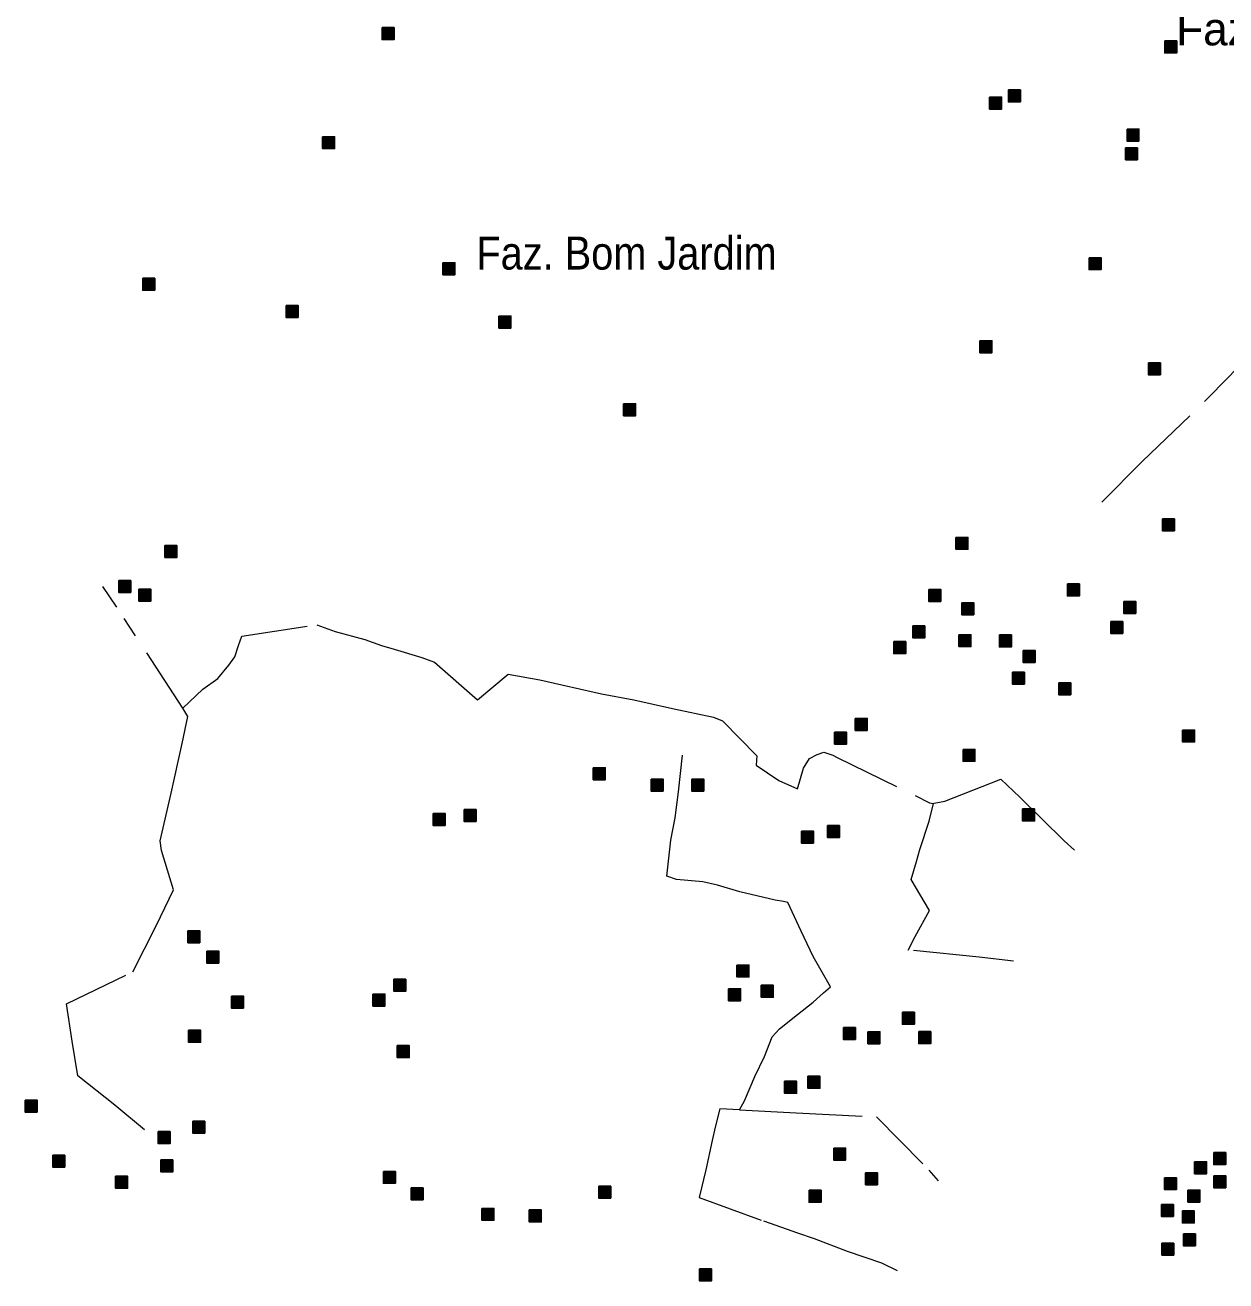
# Model space of a CAD drawing. Extents: x 393.5 to 446.9, y 8064.8 to 8120.4.
# Drawn here: x 400.13 to 405.95, y 8080.12 to 8086.21 of the extents above; entities that cross this region are included whole.
import ezdxf

# ---------------------------------------------------------------- set-up
doc = ezdxf.new("R2010")
doc.units = 0
doc.header["$LTSCALE"] = 0.064
doc.linetypes.add('DOT_DASHED', pattern=[7.7, 5, -1.2, 0.3, -1.2])
doc.layers.add('2', color=7, linetype='Continuous', lineweight=25)
doc.layers.add('22', color=7, linetype='DOT_DASHED', lineweight=13)
doc.layers.add('61', color=7, linetype='Continuous')

msp = doc.modelspace()

# ---------------------------------------------------------------- hatches: boundary and pattern name
at = {"layer": '2'}
for points in [[(401.8609, 8086.1934), (401.9189, 8086.1934), (401.9189, 8086.1354), (401.8609, 8086.1354)], [(405.6546, 8086.1285), (405.7126, 8086.1285), (405.7126, 8086.0705), (405.6546, 8086.0705)], [(404.8966, 8085.891), (404.9546, 8085.891), (404.9546, 8085.833), (404.8966, 8085.833)], [(404.8055, 8085.856), (404.8635, 8085.856), (404.8635, 8085.798), (404.8055, 8085.798)], [(401.572, 8085.6643), (401.63, 8085.6643), (401.63, 8085.6063), (401.572, 8085.6063)], [(405.4714, 8085.7012), (405.5294, 8085.7012), (405.5294, 8085.6432), (405.4714, 8085.6432)], [(405.4642, 8085.6102), (405.5222, 8085.6102), (405.5222, 8085.5522), (405.4642, 8085.5522)], [(402.1552, 8085.0532), (402.2132, 8085.0532), (402.2132, 8084.9952), (402.1552, 8084.9952)], [(405.2879, 8085.0776), (405.3459, 8085.0776), (405.3459, 8085.0196), (405.2879, 8085.0196)], [(400.7005, 8084.9776), (400.7585, 8084.9776), (400.7585, 8084.9196), (400.7005, 8084.9196)], [(401.3956, 8084.846), (401.4536, 8084.846), (401.4536, 8084.788), (401.3956, 8084.788)], [(402.4267, 8084.7943), (402.4847, 8084.7943), (402.4847, 8084.7363), (402.4267, 8084.7363)], [(404.7584, 8084.6747), (404.8164, 8084.6747), (404.8164, 8084.6167), (404.7584, 8084.6167)], [(405.5755, 8084.5676), (405.6335, 8084.5676), (405.6335, 8084.5096), (405.5755, 8084.5096)], [(403.0314, 8084.3691), (403.0894, 8084.3691), (403.0894, 8084.3111), (403.0314, 8084.3111)], [(405.6431, 8083.811), (405.7011, 8083.811), (405.7011, 8083.753), (405.6431, 8083.753)], [(404.6421, 8083.7213), (404.7001, 8083.7213), (404.7001, 8083.6633), (404.6421, 8083.6633)], [(400.808, 8083.6818), (400.866, 8083.6818), (400.866, 8083.6238), (400.808, 8083.6238)], [(400.584, 8083.5121), (400.642, 8083.5121), (400.642, 8083.4541), (400.584, 8083.4541)], [(400.6822, 8083.4701), (400.7402, 8083.4701), (400.7402, 8083.4121), (400.6822, 8083.4121)], [(404.5105, 8083.4691), (404.5685, 8083.4691), (404.5685, 8083.4111), (404.5105, 8083.4111)], [(405.1823, 8083.4952), (405.2403, 8083.4952), (405.2403, 8083.4372), (405.1823, 8083.4372)], [(404.6703, 8083.4044), (404.7283, 8083.4044), (404.7283, 8083.3464), (404.6703, 8083.3464)], [(405.4559, 8083.4104), (405.5139, 8083.4104), (405.5139, 8083.3524), (405.4559, 8083.3524)], [(404.4333, 8083.2919), (404.4913, 8083.2919), (404.4913, 8083.2339), (404.4333, 8083.2339)], [(405.3927, 8083.3133), (405.4507, 8083.3133), (405.4507, 8083.2553), (405.3927, 8083.2553)], [(404.341, 8083.2158), (404.399, 8083.2158), (404.399, 8083.1578), (404.341, 8083.1578)], [(404.6564, 8083.2493), (404.7144, 8083.2493), (404.7144, 8083.1913), (404.6564, 8083.1913)], [(404.8527, 8083.248), (404.9107, 8083.248), (404.9107, 8083.19), (404.8527, 8083.19)], [(404.9679, 8083.173), (405.0259, 8083.173), (405.0259, 8083.115), (404.9679, 8083.115)], [(404.9159, 8083.0675), (404.9739, 8083.0675), (404.9739, 8083.0095), (404.9159, 8083.0095)], [(405.1405, 8083.0163), (405.1985, 8083.0163), (405.1985, 8082.9583), (405.1405, 8082.9583)], [(404.154, 8082.8431), (404.212, 8082.8431), (404.212, 8082.7851), (404.154, 8082.7851)], [(405.7409, 8082.787), (405.7989, 8082.787), (405.7989, 8082.729), (405.7409, 8082.729)], [(404.054, 8082.7766), (404.112, 8082.7766), (404.112, 8082.7186), (404.054, 8082.7186)], [(404.6765, 8082.6934), (404.7345, 8082.6934), (404.7345, 8082.6354), (404.6765, 8082.6354)], [(402.8845, 8082.6043), (402.9425, 8082.6043), (402.9425, 8082.5463), (402.8845, 8082.5463)], [(403.1647, 8082.5488), (403.2227, 8082.5488), (403.2227, 8082.4908), (403.1647, 8082.4908)], [(403.3614, 8082.5491), (403.4194, 8082.5491), (403.4194, 8082.4911), (403.3614, 8082.4911)], [(402.1077, 8082.3825), (402.1657, 8082.3825), (402.1657, 8082.3245), (402.1077, 8082.3245)], [(402.258, 8082.4015), (402.316, 8082.4015), (402.316, 8082.3435), (402.258, 8082.3435)], [(404.9651, 8082.4044), (405.0231, 8082.4044), (405.0231, 8082.3464), (404.9651, 8082.3464)], [(403.8935, 8082.2966), (403.9515, 8082.2966), (403.9515, 8082.2386), (403.8935, 8082.2386)], [(404.0196, 8082.3238), (404.0776, 8082.3238), (404.0776, 8082.2658), (404.0196, 8082.2658)], [(400.919, 8081.8134), (400.977, 8081.8134), (400.977, 8081.7554), (400.919, 8081.7554)], [(401.0106, 8081.7148), (401.0686, 8081.7148), (401.0686, 8081.6568), (401.0106, 8081.6568)], [(403.5806, 8081.6475), (403.6386, 8081.6475), (403.6386, 8081.5895), (403.5806, 8081.5895)], [(401.9176, 8081.5786), (401.9756, 8081.5786), (401.9756, 8081.5206), (401.9176, 8081.5206)], [(401.8161, 8081.5066), (401.8741, 8081.5066), (401.8741, 8081.4486), (401.8161, 8081.4486)], [(403.54, 8081.5324), (403.598, 8081.5324), (403.598, 8081.4744), (403.54, 8081.4744)], [(403.6986, 8081.5495), (403.7566, 8081.5495), (403.7566, 8081.4915), (403.6986, 8081.4915)], [(401.1305, 8081.497), (401.1885, 8081.497), (401.1885, 8081.439), (401.1305, 8081.439)], [(404.3828, 8081.4183), (404.4408, 8081.4183), (404.4408, 8081.3603), (404.3828, 8081.3603)], [(400.923, 8081.3314), (400.981, 8081.3314), (400.981, 8081.2734), (400.923, 8081.2734)], [(404.0968, 8081.3445), (404.1548, 8081.3445), (404.1548, 8081.2865), (404.0968, 8081.2865)], [(404.2155, 8081.3238), (404.2735, 8081.3238), (404.2735, 8081.2658), (404.2155, 8081.2658)], [(404.462, 8081.3245), (404.52, 8081.3245), (404.52, 8081.2665), (404.462, 8081.2665)], [(401.9342, 8081.2565), (401.9922, 8081.2565), (401.9922, 8081.1985), (401.9342, 8081.1985)], [(403.8114, 8081.0837), (403.8694, 8081.0837), (403.8694, 8081.0257), (403.8114, 8081.0257)], [(403.9249, 8081.1083), (403.9829, 8081.1083), (403.9829, 8081.0503), (403.9249, 8081.0503)], [(400.1303, 8080.9926), (400.1883, 8080.9926), (400.1883, 8080.9346), (400.1303, 8080.9346)], [(400.7753, 8080.8396), (400.8333, 8080.8396), (400.8333, 8080.7816), (400.7753, 8080.7816)], [(400.9432, 8080.8902), (401.0012, 8080.8902), (401.0012, 8080.8322), (400.9432, 8080.8322)], [(400.2646, 8080.7254), (400.3226, 8080.7254), (400.3226, 8080.6674), (400.2646, 8080.6674)], [(404.0496, 8080.7596), (404.1076, 8080.7596), (404.1076, 8080.7016), (404.0496, 8080.7016)], [(405.8922, 8080.738), (405.9502, 8080.738), (405.9502, 8080.68), (405.8922, 8080.68)], [(400.7882, 8080.7023), (400.8462, 8080.7023), (400.8462, 8080.6443), (400.7882, 8080.6443)], [(405.7991, 8080.6937), (405.8571, 8080.6937), (405.8571, 8080.6357), (405.7991, 8080.6357)], [(400.5686, 8080.6234), (400.6266, 8080.6234), (400.6266, 8080.5654), (400.5686, 8080.5654)], [(401.8671, 8080.647), (401.9251, 8080.647), (401.9251, 8080.589), (401.8671, 8080.589)], [(404.2038, 8080.6399), (404.2618, 8080.6399), (404.2618, 8080.5819), (404.2038, 8080.5819)], [(405.6532, 8080.6163), (405.7112, 8080.6163), (405.7112, 8080.5583), (405.6532, 8080.5583)], [(405.8922, 8080.6253), (405.9502, 8080.6253), (405.9502, 8080.5673), (405.8922, 8080.5673)], [(402.0009, 8080.567), (402.0589, 8080.567), (402.0589, 8080.509), (402.0009, 8080.509)], [(402.9107, 8080.575), (402.9687, 8080.575), (402.9687, 8080.517), (402.9107, 8080.517)], [(403.9307, 8080.5552), (403.9887, 8080.5552), (403.9887, 8080.4972), (403.9307, 8080.4972)], [(405.7667, 8080.5562), (405.8247, 8080.5562), (405.8247, 8080.4982), (405.7667, 8080.4982)], [(402.3444, 8080.4676), (402.4024, 8080.4676), (402.4024, 8080.4096), (402.3444, 8080.4096)], [(405.6385, 8080.4863), (405.6965, 8080.4863), (405.6965, 8080.4283), (405.6385, 8080.4283)], [(402.5738, 8080.4599), (402.6318, 8080.4599), (402.6318, 8080.4019), (402.5738, 8080.4019)], [(405.7396, 8080.4548), (405.7976, 8080.4548), (405.7976, 8080.3968), (405.7396, 8080.3968)], [(405.6402, 8080.2987), (405.6982, 8080.2987), (405.6982, 8080.2407), (405.6402, 8080.2407)], [(405.7452, 8080.3439), (405.8032, 8080.3439), (405.8032, 8080.2859), (405.7452, 8080.2859)], [(403.3992, 8080.1738), (403.4572, 8080.1738), (403.4572, 8080.1158), (403.3992, 8080.1158)]]:
    msp.add_hatch(color=256, dxfattribs=at).paths.add_polyline_path(points)

# ---------------------------------------------------------------- linework, layer by layer
for points in [[(401.8609, 8086.1934), (401.9189, 8086.1934), (401.9189, 8086.1354), (401.8609, 8086.1354)], [(405.6546, 8086.1285), (405.7126, 8086.1285), (405.7126, 8086.0705), (405.6546, 8086.0705)], [(404.8966, 8085.891), (404.9546, 8085.891), (404.9546, 8085.833), (404.8966, 8085.833)], [(404.8055, 8085.856), (404.8635, 8085.856), (404.8635, 8085.798), (404.8055, 8085.798)], [(401.572, 8085.6643), (401.63, 8085.6643), (401.63, 8085.6063), (401.572, 8085.6063)], [(405.4714, 8085.7012), (405.5294, 8085.7012), (405.5294, 8085.6432), (405.4714, 8085.6432)], [(405.4642, 8085.6102), (405.5222, 8085.6102), (405.5222, 8085.5522), (405.4642, 8085.5522)], [(402.1552, 8085.0532), (402.2132, 8085.0532), (402.2132, 8084.9952), (402.1552, 8084.9952)], [(405.2879, 8085.0776), (405.3459, 8085.0776), (405.3459, 8085.0196), (405.2879, 8085.0196)], [(400.7005, 8084.9776), (400.7585, 8084.9776), (400.7585, 8084.9196), (400.7005, 8084.9196)], [(401.3956, 8084.846), (401.4536, 8084.846), (401.4536, 8084.788), (401.3956, 8084.788)], [(402.4267, 8084.7943), (402.4847, 8084.7943), (402.4847, 8084.7363), (402.4267, 8084.7363)], [(404.7584, 8084.6747), (404.8164, 8084.6747), (404.8164, 8084.6167), (404.7584, 8084.6167)], [(405.5755, 8084.5676), (405.6335, 8084.5676), (405.6335, 8084.5096), (405.5755, 8084.5096)], [(403.0314, 8084.3691), (403.0894, 8084.3691), (403.0894, 8084.3111), (403.0314, 8084.3111)], [(405.6431, 8083.811), (405.7011, 8083.811), (405.7011, 8083.753), (405.6431, 8083.753)], [(404.6421, 8083.7213), (404.7001, 8083.7213), (404.7001, 8083.6633), (404.6421, 8083.6633)], [(400.808, 8083.6818), (400.866, 8083.6818), (400.866, 8083.6238), (400.808, 8083.6238)], [(400.584, 8083.5121), (400.642, 8083.5121), (400.642, 8083.4541), (400.584, 8083.4541)], [(400.6822, 8083.4701), (400.7402, 8083.4701), (400.7402, 8083.4121), (400.6822, 8083.4121)], [(404.5105, 8083.4691), (404.5685, 8083.4691), (404.5685, 8083.4111), (404.5105, 8083.4111)], [(405.1823, 8083.4952), (405.2403, 8083.4952), (405.2403, 8083.4372), (405.1823, 8083.4372)], [(404.6703, 8083.4044), (404.7283, 8083.4044), (404.7283, 8083.3464), (404.6703, 8083.3464)], [(405.4559, 8083.4104), (405.5139, 8083.4104), (405.5139, 8083.3524), (405.4559, 8083.3524)], [(404.4333, 8083.2919), (404.4913, 8083.2919), (404.4913, 8083.2339), (404.4333, 8083.2339)], [(405.3927, 8083.3133), (405.4507, 8083.3133), (405.4507, 8083.2553), (405.3927, 8083.2553)], [(404.341, 8083.2158), (404.399, 8083.2158), (404.399, 8083.1578), (404.341, 8083.1578)], [(404.6564, 8083.2493), (404.7144, 8083.2493), (404.7144, 8083.1913), (404.6564, 8083.1913)], [(404.8527, 8083.248), (404.9107, 8083.248), (404.9107, 8083.19), (404.8527, 8083.19)], [(404.9679, 8083.173), (405.0259, 8083.173), (405.0259, 8083.115), (404.9679, 8083.115)], [(404.9159, 8083.0675), (404.9739, 8083.0675), (404.9739, 8083.0095), (404.9159, 8083.0095)], [(405.1405, 8083.0163), (405.1985, 8083.0163), (405.1985, 8082.9583), (405.1405, 8082.9583)], [(404.154, 8082.8431), (404.212, 8082.8431), (404.212, 8082.7851), (404.154, 8082.7851)], [(405.7409, 8082.787), (405.7989, 8082.787), (405.7989, 8082.729), (405.7409, 8082.729)], [(404.054, 8082.7766), (404.112, 8082.7766), (404.112, 8082.7186), (404.054, 8082.7186)], [(404.6765, 8082.6934), (404.7345, 8082.6934), (404.7345, 8082.6354), (404.6765, 8082.6354)], [(402.8845, 8082.6043), (402.9425, 8082.6043), (402.9425, 8082.5463), (402.8845, 8082.5463)], [(403.1647, 8082.5488), (403.2227, 8082.5488), (403.2227, 8082.4908), (403.1647, 8082.4908)], [(403.3614, 8082.5491), (403.4194, 8082.5491), (403.4194, 8082.4911), (403.3614, 8082.4911)], [(402.1077, 8082.3825), (402.1657, 8082.3825), (402.1657, 8082.3245), (402.1077, 8082.3245)], [(402.258, 8082.4015), (402.316, 8082.4015), (402.316, 8082.3435), (402.258, 8082.3435)], [(404.9651, 8082.4044), (405.0231, 8082.4044), (405.0231, 8082.3464), (404.9651, 8082.3464)], [(403.8935, 8082.2966), (403.9515, 8082.2966), (403.9515, 8082.2386), (403.8935, 8082.2386)], [(404.0196, 8082.3238), (404.0776, 8082.3238), (404.0776, 8082.2658), (404.0196, 8082.2658)], [(400.919, 8081.8134), (400.977, 8081.8134), (400.977, 8081.7554), (400.919, 8081.7554)], [(401.0106, 8081.7148), (401.0686, 8081.7148), (401.0686, 8081.6568), (401.0106, 8081.6568)], [(403.5806, 8081.6475), (403.6386, 8081.6475), (403.6386, 8081.5895), (403.5806, 8081.5895)], [(401.9176, 8081.5786), (401.9756, 8081.5786), (401.9756, 8081.5206), (401.9176, 8081.5206)], [(401.8161, 8081.5066), (401.8741, 8081.5066), (401.8741, 8081.4486), (401.8161, 8081.4486)], [(403.54, 8081.5324), (403.598, 8081.5324), (403.598, 8081.4744), (403.54, 8081.4744)], [(403.6986, 8081.5495), (403.7566, 8081.5495), (403.7566, 8081.4915), (403.6986, 8081.4915)], [(401.1305, 8081.497), (401.1885, 8081.497), (401.1885, 8081.439), (401.1305, 8081.439)], [(404.3828, 8081.4183), (404.4408, 8081.4183), (404.4408, 8081.3603), (404.3828, 8081.3603)], [(400.923, 8081.3314), (400.981, 8081.3314), (400.981, 8081.2734), (400.923, 8081.2734)], [(404.0968, 8081.3445), (404.1548, 8081.3445), (404.1548, 8081.2865), (404.0968, 8081.2865)], [(404.2155, 8081.3238), (404.2735, 8081.3238), (404.2735, 8081.2658), (404.2155, 8081.2658)], [(404.462, 8081.3245), (404.52, 8081.3245), (404.52, 8081.2665), (404.462, 8081.2665)], [(401.9342, 8081.2565), (401.9922, 8081.2565), (401.9922, 8081.1985), (401.9342, 8081.1985)], [(403.8114, 8081.0837), (403.8694, 8081.0837), (403.8694, 8081.0257), (403.8114, 8081.0257)], [(403.9249, 8081.1083), (403.9829, 8081.1083), (403.9829, 8081.0503), (403.9249, 8081.0503)], [(400.1303, 8080.9926), (400.1883, 8080.9926), (400.1883, 8080.9346), (400.1303, 8080.9346)], [(400.7753, 8080.8396), (400.8333, 8080.8396), (400.8333, 8080.7816), (400.7753, 8080.7816)], [(400.9432, 8080.8902), (401.0012, 8080.8902), (401.0012, 8080.8322), (400.9432, 8080.8322)], [(400.2646, 8080.7254), (400.3226, 8080.7254), (400.3226, 8080.6674), (400.2646, 8080.6674)], [(404.0496, 8080.7596), (404.1076, 8080.7596), (404.1076, 8080.7016), (404.0496, 8080.7016)], [(405.8922, 8080.738), (405.9502, 8080.738), (405.9502, 8080.68), (405.8922, 8080.68)], [(400.7882, 8080.7023), (400.8462, 8080.7023), (400.8462, 8080.6443), (400.7882, 8080.6443)], [(405.7991, 8080.6937), (405.8571, 8080.6937), (405.8571, 8080.6357), (405.7991, 8080.6357)], [(400.5686, 8080.6234), (400.6266, 8080.6234), (400.6266, 8080.5654), (400.5686, 8080.5654)], [(401.8671, 8080.647), (401.9251, 8080.647), (401.9251, 8080.589), (401.8671, 8080.589)], [(404.2038, 8080.6399), (404.2618, 8080.6399), (404.2618, 8080.5819), (404.2038, 8080.5819)], [(405.6532, 8080.6163), (405.7112, 8080.6163), (405.7112, 8080.5583), (405.6532, 8080.5583)], [(405.8922, 8080.6253), (405.9502, 8080.6253), (405.9502, 8080.5673), (405.8922, 8080.5673)], [(402.0009, 8080.567), (402.0589, 8080.567), (402.0589, 8080.509), (402.0009, 8080.509)], [(402.9107, 8080.575), (402.9687, 8080.575), (402.9687, 8080.517), (402.9107, 8080.517)], [(403.9307, 8080.5552), (403.9887, 8080.5552), (403.9887, 8080.4972), (403.9307, 8080.4972)], [(405.7667, 8080.5562), (405.8247, 8080.5562), (405.8247, 8080.4982), (405.7667, 8080.4982)], [(402.3444, 8080.4676), (402.4024, 8080.4676), (402.4024, 8080.4096), (402.3444, 8080.4096)], [(405.6385, 8080.4863), (405.6965, 8080.4863), (405.6965, 8080.4283), (405.6385, 8080.4283)], [(402.5738, 8080.4599), (402.6318, 8080.4599), (402.6318, 8080.4019), (402.5738, 8080.4019)], [(405.7396, 8080.4548), (405.7976, 8080.4548), (405.7976, 8080.3968), (405.7396, 8080.3968)], [(405.6402, 8080.2987), (405.6982, 8080.2987), (405.6982, 8080.2407), (405.6402, 8080.2407)], [(405.7452, 8080.3439), (405.8032, 8080.3439), (405.8032, 8080.2859), (405.7452, 8080.2859)], [(403.3992, 8080.1738), (403.4572, 8080.1738), (403.4572, 8080.1158), (403.3992, 8080.1158)]]:
    msp.add_lwpolyline(points, close=True, dxfattribs=at)
at = {"layer": '22'}
for points in [[(405.3492, 8083.8918), (405.5452, 8084.0889), (405.8727, 8084.4053), (406.1038, 8084.6429), (406.3966, 8084.9267), (406.491, 8085.0211), (406.5505, 8085.0793)], [(400.8954, 8082.8936), (400.5742, 8083.3823), (400.5065, 8083.4836)], [(401.1652, 8083.1967), (401.1807, 8083.2423), (401.5449, 8083.2971), (401.6328, 8083.265), (401.7765, 8083.2261), (401.8581, 8083.1974)], [(400.8954, 8082.8936), (400.9912, 8082.9853), (401.0639, 8083.0376), (401.118, 8083.1018), (401.1467, 8083.1424), (401.1652, 8083.1967)], [(401.8581, 8083.1974), (401.9198, 8083.1796), (402.0539, 8083.1385), (402.1148, 8083.1166), (402.3227, 8082.9341), (402.4715, 8083.0574), (402.6253, 8083.0304), (402.9245, 8082.9629), (403.0801, 8082.9341), (403.2677, 8082.8919), (403.4663, 8082.8497), (403.5103, 8082.8311), (403.6776, 8082.6622), (403.6742, 8082.6165), (403.7833, 8082.5422), (403.8745, 8082.5016), (403.9033, 8082.6013), (403.932, 8082.6486), (403.9692, 8082.6689), (404.0013, 8082.679), (404.0165, 8082.6756), (404.0452, 8082.6653)], [(400.7096, 8080.8477), (400.5645, 8080.9684), (400.385, 8081.1102), (400.3583, 8081.2784), (400.3304, 8081.4592), (400.6525, 8081.6146), (400.7649, 8081.8376), (400.8503, 8082.0116), (400.7911, 8082.2025), (400.7852, 8082.2498), (400.8376, 8082.4812), (400.8909, 8082.7211), (400.9188, 8082.8529), (400.8954, 8082.8936)], [(403.8066, 8081.9551), (403.7659, 8081.9615), (403.5952, 8082.002), (403.487, 8082.0341), (403.416, 8082.051), (403.2875, 8082.0629), (403.2402, 8082.0781), (403.2605, 8082.2537), (403.2817, 8082.3619), (403.2978, 8082.4875), (403.3164, 8082.6649)], [(404.0452, 8082.6653), (404.0672, 8082.6543), (404.5136, 8082.4348), (404.5341, 8082.4311)], [(404.5369, 8082.4317), (404.5887, 8082.4419), (404.8592, 8082.5483), (404.9522, 8082.4622), (405.1669, 8082.2493), (405.2176, 8082.2037)], [(404.4665, 8082.2083), (404.5126, 8082.3445), (404.534, 8082.4306), (404.5341, 8082.4311), (404.5369, 8082.4317)], [(404.9206, 8081.667), (404.7542, 8081.6855), (404.41, 8081.7198), (404.4438, 8081.7857), (404.5148, 8081.9124), (404.4252, 8082.0627), (404.4506, 8082.1489), (404.4665, 8082.2083)], [(404.001, 8081.5129), (404.0349, 8081.5419), (403.9502, 8081.6895), (403.8927, 8081.8112), (403.8268, 8081.9514), (403.8066, 8081.9551)], [(403.5923, 8080.9456), (403.6177, 8080.9883), (403.6673, 8081.1065), (403.7148, 8081.2046), (403.7519, 8081.2987), (403.787, 8081.3388), (403.8737, 8081.4069), (403.9501, 8081.467), (404.001, 8081.5129)], [(403.5923, 8080.9456), (403.4983, 8080.9508), (403.4757, 8080.8607)], [(403.5923, 8080.9456), (403.8682, 8080.9303), (404.257, 8080.912), (404.5109, 8080.6535), (404.5553, 8080.6017)], [(403.4757, 8080.8607), (403.4599, 8080.7968), (403.4303, 8080.6537), (403.3982, 8080.5206), (403.709, 8080.4072), (403.8237, 8080.3666), (403.8693, 8080.3512)], [(403.8693, 8080.3512), (403.9549, 8080.3218), (404.1154, 8080.2601), (404.2808, 8080.2034), (404.3573, 8080.1659)]]:
    msp.add_lwpolyline(points, dxfattribs=at)

# ---------------------------------------------------------------- texts
at = {"layer": '61'}
msp.add_text('Faz. Floresta', height=0.16, dxfattribs=at).set_placement((405.7098, 8086.1071))
at = {"layer": '61', "width": 0.9}
msp.add_text('Faz. Bom Jardim', height=0.16, dxfattribs=at).set_placement((402.3177, 8085.0199))

doc.saveas('drawing.dxf')
